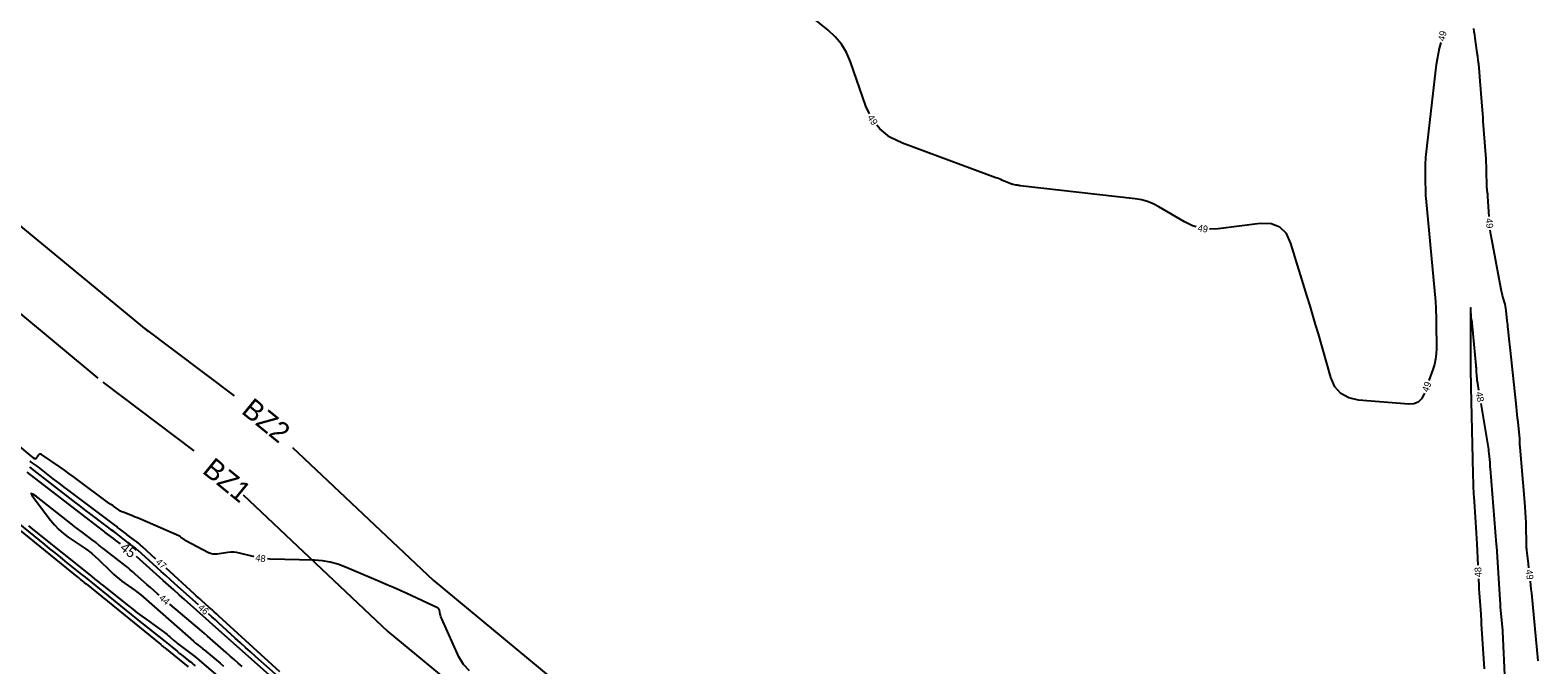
# Model space of a CAD drawing. Extents: x 2384780 to 2405861, y 547869 to 573706.
# Drawn here: x 2392751.8 to 2393194.6, y 552937.3 to 553123.7 of the extents above; entities that cross this region are included whole.
import ezdxf

# ---------------------------------------------------------------- set-up
doc = ezdxf.new("R2010")
doc.units = 0
for name, color, linetype in [('Old_Level_60', 7, 'Continuous'), ('Old_Level_61', 7, 'Continuous'), ('Prop Buffer Zone 1', 7, 'Continuous'), ('Prop Buffer Zone 2', 7, 'Continuous')]:
    doc.layers.add(name, color=color, linetype=linetype)

msp = doc.modelspace()

# ---------------------------------------------------------------- linework, layer by layer
at = {"layer": 'Old_Level_60'}
for points in [[(2392998.28125, 553099.09875), (2392997.21275, 553101.38675), (2392992.66025, 553114.416), (2392991.51975, 553117.09225), (2392990.04925, 553119.53675), (2392988.249, 553121.7495), (2392986.119, 553123.731), (2392967.83575, 553138.592), (2392963.7995, 553141.54775), (2392959.527, 553144.0455), (2392955.01775, 553146.0855), (2392950.27175, 553147.66775), (2392926.9865, 553154.1465), (2392926.19825, 553154.33), (2392925.403, 553154.444), (2392924.60075, 553154.48825), (2392923.79175, 553154.463), (2392922.50625, 553154.368)], [(2393180.2445, 553068.98625), (2393179.92075, 553074.797), (2393179.902, 553075.07875), (2393179.87725, 553075.35975), (2393179.8465, 553075.64025), (2393179.80975, 553075.92), (2393179.67975, 553076.83325), (2393179.655, 553077.02925), (2393179.636, 553077.2255), (2393179.623, 553077.4225), (2393179.61575, 553077.61975), (2393179.509, 553082.7065), (2393179.47875, 553083.79625), (2393179.4335, 553084.885), (2393179.3735, 553085.97325), (2393179.2985, 553087.06075), (2393178.546, 553096.9795), (2393178.462, 553098.08325), (2393178.3775, 553099.18675), (2393178.29225, 553100.29025), (2393178.2065, 553101.39375), (2393177.82175, 553106.3235), (2393177.81325, 553106.43325), (2393177.80475, 553106.543), (2393177.79625, 553106.65275), (2393177.788, 553106.7625), (2393177.76075, 553107.121), (2393177.75475, 553107.19775), (2393177.7485, 553107.2745), (2393177.74225, 553107.3515), (2393177.73575, 553107.42825), (2393177.2925, 553112.60775), (2393177.18975, 553113.71675), (2393177.071, 553114.824), (2393176.93675, 553115.9295), (2393176.78675, 553117.033), (2393176.1665, 553121.366), (2393176.03525, 553122.29475), (2393175.9075, 553123.224), (2393175.7835, 553124.15375)], [(2393166.03375, 553120.05125), (2393165.62575, 553118.31375), (2393165.27775, 553116.7285), (2393164.97625, 553115.13525), (2393164.72125, 553113.53375), (2393164.51275, 553111.92425), (2393161.6665, 553087.131), (2393161.58975, 553086.3655), (2393161.53425, 553085.599), (2393161.50075, 553084.831), (2393161.48875, 553084.062), (2393161.484, 553080.7575), (2393161.48375, 553080.61375), (2393161.4835, 553080.46975), (2393161.48325, 553080.326), (2393161.48325, 553080.18225), (2393161.4825, 553079.71225), (2393161.4825, 553079.6115), (2393161.48325, 553079.51075), (2393161.48425, 553079.41), (2393161.48575, 553079.30925), (2393161.53475, 553076.63475), (2393161.55075, 553076.062), (2393161.577, 553075.48975), (2393161.614, 553074.918), (2393161.66175, 553074.347), (2393164.47825, 553043.97975), (2393164.53075, 553043.3565), (2393164.57275, 553042.73275), (2393164.604, 553042.10825), (2393164.62475, 553041.483), (2393164.67525, 553039.44025), (2393164.6855, 553039.00225), (2393164.69425, 553038.5645), (2393164.7015, 553038.12675), (2393164.70725, 553037.68875), (2393164.7965, 553030.206), (2393164.74475, 553028.6145), (2393164.55175, 553027.047), (2393164.21725, 553025.5035), (2393163.7415, 553023.984), (2393162.59825, 553020.83075)], [(2393094.24825, 553065.91125), (2393093.11275, 553066.2505), (2393090.773, 553067.398), (2393083.2725, 553071.8365), (2393081.63425, 553072.695), (2393079.93375, 553073.3685), (2393078.17125, 553073.85675), (2393076.34675, 553074.16), (2393042.5235, 553077.99825), (2393042.22975, 553078.035), (2393041.937, 553078.078), (2393041.64525, 553078.12775), (2393041.3545, 553078.18375), (2393040.40625, 553078.3775), (2393040.20475, 553078.424), (2393040.00625, 553078.4805), (2393039.811, 553078.547), (2393039.61875, 553078.62375), (2393037.371, 553079.58725), (2393036.888, 553079.7905), (2393036.4025, 553079.98725), (2393035.9145, 553080.178), (2393035.424, 553080.36225), (2393007.92925, 553090.48925), (2393004.286, 553092.2655), (2393001.2855, 553094.67375), (2393000.44275, 553095.76075)], [(2393161.23475, 553017.07025), (2393161.10725, 553016.71825), (2393160.407, 553015.3725), (2393159.435, 553014.44925), (2393158.19175, 553013.9485), (2393156.67675, 553013.87), (2393141.904, 553015.05925), (2393139.024, 553015.6635), (2393136.715, 553016.967), (2393134.97725, 553018.9695), (2393133.8105, 553021.67125), (2393130.1085, 553034.49025), (2393129.3095, 553037.2355), (2393128.49925, 553039.9775), (2393127.6775, 553042.716), (2393126.84425, 553045.451), (2393122.05325, 553061.064), (2393120.721, 553063.937), (2393118.777, 553065.8655), (2393116.2215, 553066.84925), (2393113.05475, 553066.88825), (2393100.65975, 553065.34125), (2393098.1735, 553065.2275)], [(2393191.9415, 552965.802), (2393191.69325, 552967.952), (2393191.6505, 552968.322), (2393191.60775, 552968.69225), (2393191.56525, 552969.06225), (2393191.52275, 552969.43225), (2393191.3475, 552970.9575), (2393191.336, 552971.0585), (2393191.32425, 552971.1595), (2393191.31275, 552971.2605), (2393191.301, 552971.36125), (2393191.263, 552971.691), (2393191.2555, 552971.76175), (2393191.25, 552971.8325), (2393191.246, 552971.9035), (2393191.2435, 552971.9745), (2393191.093, 552979.04175), (2393191.04825, 552980.5555), (2393190.97875, 552982.06775), (2393190.88425, 552983.57875), (2393190.76475, 552985.0885), (2393189.352, 553001.2645), (2393189.3335, 553001.49825), (2393189.319, 553001.73225), (2393189.30825, 553001.9665), (2393189.30125, 553002.201), (2393189.285, 553002.96725), (2393189.27975, 553003.1315), (2393189.27175, 553003.2955), (2393189.26025, 553003.459), (2393189.24575, 553003.62275), (2393188.748, 553008.68375), (2393188.64, 553009.76825), (2393188.5295, 553010.8525), (2393188.4165, 553011.93625), (2393188.30075, 553013.02), (2393186.51275, 553029.58125), (2393186.41925, 553030.45325), (2393186.3275, 553031.3255), (2393186.23725, 553032.198), (2393186.14875, 553033.0705), (2393185.862, 553035.92125), (2393185.79975, 553036.532), (2393185.73625, 553037.14275), (2393185.67125, 553037.75325), (2393185.60475, 553038.3635), (2393185.27525, 553041.3555), (2393185.19325, 553041.97825), (2393185.085, 553042.596), (2393184.9505, 553043.20825), (2393184.78975, 553043.8155), (2393184.2215, 553045.79075), (2393184.10475, 553046.21525), (2393183.998, 553046.642), (2393183.901, 553047.07125), (2393183.814, 553047.50275), (2393181.02125, 553062.2335), (2393180.7625, 553063.7325), (2393180.58625, 553065.002)], [(2393177.2595, 553017.96375), (2393176.94075, 553019.882), (2393176.85975, 553020.4095), (2393176.792, 553020.9385), (2393176.737, 553021.469), (2393176.69525, 553022.001), (2393176.58025, 553023.7415), (2393176.55425, 553024.11425), (2393176.52575, 553024.48675), (2393176.49475, 553024.85925), (2393176.46125, 553025.2315), (2393175.28925, 553037.75525), (2393175.27, 553037.9305), (2393175.2455, 553038.10475), (2393175.21575, 553038.27825), (2393175.1805, 553038.451), (2393175.05675, 553039.0135), (2393175.03275, 553039.1345), (2393175.01375, 553039.256), (2393175, 553039.37825), (2393174.99125, 553039.50125), (2393174.88125, 553041.68175), (2393174.8605, 553042.03225), (2393174.84475, 553042.14875), (2393174.83425, 553042.0315), (2393174.829, 553041.68075), (2393174.81475, 553039.07875), (2393174.81475, 553039.03925), (2393174.815, 553038.9995), (2393174.816, 553038.96), (2393174.81725, 553038.9205), (2393174.82175, 553038.7915), (2393174.82275, 553038.76375), (2393174.82325, 553038.73625), (2393174.8235, 553038.7085), (2393174.82375, 553038.68075), (2393174.78675, 553024.93825), (2393174.7875, 553024.335), (2393174.793, 553023.7315), (2393174.80325, 553023.12825), (2393174.81825, 553022.52525), (2393174.87475, 553020.55475), (2393174.8865, 553020.1325), (2393174.8975, 553019.71025), (2393174.908, 553019.288), (2393174.9175, 553018.86575), (2393175.379, 552997.7675), (2393175.388, 552997.36925), (2393175.39775, 552996.971), (2393175.40825, 552996.5725), (2393175.4195, 552996.17425), (2393175.4575, 552994.87325), (2393175.46525, 552994.5945), (2393175.47275, 552994.31575), (2393175.47975, 552994.03675), (2393175.486, 552993.758), (2393175.572, 552989.90925), (2393175.59575, 552989.08475), (2393175.62975, 552988.26075), (2393175.674, 552987.43725), (2393175.72875, 552986.61425), (2393176.2685, 552979.19175), (2393176.3785, 552977.601), (2393176.47775, 552976.0095), (2393176.56575, 552974.41725), (2393176.643, 552972.8245), (2393176.926, 552966.521)], [(2393184.9945, 552932.21825), (2393184.2895, 552947.10175), (2393184.2875, 552947.14225), (2393184.285, 552947.183), (2393184.2825, 552947.2235), (2393184.27975, 552947.264), (2393184.27, 552947.3965), (2393184.26775, 552947.42475), (2393184.2655, 552947.45325), (2393184.263, 552947.4815), (2393184.2605, 552947.50975), (2393183.8085, 552952.26475), (2393183.71575, 552953.28375), (2393183.631, 552954.30375), (2393183.5545, 552955.32425), (2393183.486, 552956.34525), (2393182.4865, 552972.18025), (2393182.4835, 552972.22675), (2393182.48, 552972.273), (2393182.47625, 552972.3195), (2393182.472, 552972.36575), (2393182.45775, 552972.517), (2393182.45475, 552972.5495), (2393182.45175, 552972.582), (2393182.449, 552972.6145), (2393182.44625, 552972.64675), (2393180.634, 552994.90725), (2393180.62, 552995.096), (2393180.60875, 552995.28475), (2393180.6005, 552995.47375), (2393180.595, 552995.663), (2393180.577, 552996.509), (2393180.57675, 552996.5275), (2393180.57625, 552996.546), (2393180.576, 552996.5645), (2393180.5755, 552996.58275), (2393180.57425, 552996.64325), (2393180.57375, 552996.656), (2393180.573, 552996.669), (2393180.572, 552996.682), (2393180.57075, 552996.69475), (2393180.2785, 552999.38775), (2393180.21175, 552999.9645), (2393180.137, 553000.53975), (2393180.054, 553001.114), (2393179.963, 553001.68725), (2393177.91475, 553014.01775)], [(2392817.50025, 552969.016), (2392817.25025, 552969.07425), (2392813.281, 552970.12125), (2392812.42825, 552970.3005), (2392811.571, 552970.3895), (2392810.70875, 552970.38825), (2392809.84225, 552970.29675), (2392806.7105, 552969.805), (2392806.04825, 552969.75225), (2392805.40325, 552969.80525), (2392804.776, 552969.9635), (2392804.16625, 552970.2275), (2392797.52375, 552973.72825), (2392797.309, 552973.84825), (2392797.101, 552973.9785), (2392796.8995, 552974.119), (2392796.705, 552974.2695), (2392796.08, 552974.77825), (2392795.94325, 552974.88225), (2392795.8, 552974.97625), (2392795.65075, 552975.06), (2392795.4955, 552975.13375), (2392783.94425, 552980.14425), (2392783.298, 552980.42075), (2392782.64925, 552980.69125), (2392781.99775, 552980.95525), (2392781.34375, 552981.213), (2392779.09, 552982.0885), (2392778.695, 552982.2575), (2392778.31425, 552982.4525), (2392777.94775, 552982.673), (2392777.59575, 552982.91925), (2392776.24325, 552983.935), (2392776.11275, 552984.02875), (2392775.97875, 552984.11675), (2392775.841, 552984.199), (2392775.69975, 552984.27525), (2392775.232, 552984.5155), (2392775.133, 552984.569), (2392775.0365, 552984.6265), (2392774.94275, 552984.688), (2392774.85125, 552984.75375), (2392765.6285, 552991.68125), (2392764.38275, 552992.60725), (2392763.12775, 552993.5205), (2392761.8635, 552994.421), (2392760.59, 552995.30875), (2392755.15975, 552999.05375), (2392754.90325, 552999.1815), (2392754.667, 552999.19675), (2392754.45125, 552999.0995), (2392754.2555, 552998.89), (2392753.57, 552997.90725), (2392753.475, 552997.8055), (2392753.36975, 552997.7575), (2392753.25425, 552997.763), (2392753.12825, 552997.82225), (2392752.70025, 552998.1035), (2392752.6095, 552998.165), (2392752.5205, 552998.229), (2392752.4335, 552998.29575), (2392752.34825, 552998.36475), (2392739.685, 553008.96475)], [(2392801.20225, 552954.92275), (2392794.2325, 552961.1275), (2392792.9115, 552962.307), (2392791.59375, 552963.49), (2392790.2795, 552964.677), (2392788.9685, 552965.86775), (2392783.379, 552970.95925), (2392783.11625, 552971.193), (2392782.8485, 552971.42025), (2392782.57525, 552971.64125), (2392782.29675, 552971.85575), (2392781.3785, 552972.54625), (2392781.182, 552972.6945), (2392780.986, 552972.8435), (2392780.7905, 552972.993), (2392780.5955, 552973.14325), (2392777.113, 552975.83825), (2392776.36575, 552976.4145), (2392775.6165, 552976.988), (2392774.86525, 552977.559), (2392774.112, 552978.1275), (2392769.305, 552981.7415), (2392768.2765, 552982.5175), (2392767.2505, 552983.2975), (2392766.22725, 552984.081), (2392765.207, 552984.868), (2392752.0485, 552995.05425), (2392751.91775, 552995.1535), (2392751.785, 552995.25025), (2392751.6505, 552995.34425)], [(2392788.72875, 552968.35875), (2392784.7155, 552972.01425), (2392784.192, 552972.48), (2392783.65825, 552972.933), (2392783.11375, 552973.37325), (2392782.55875, 552973.80075), (2392780.6925, 552975.204), (2392780.31875, 552975.486), (2392779.946, 552975.76925), (2392779.57425, 552976.05375), (2392779.2035, 552976.3395), (2392777.99425, 552977.2755), (2392777.73475, 552977.4755), (2392777.4745, 552977.67475), (2392777.21375, 552977.873), (2392776.952, 552978.0705), (2392762.837, 552988.6825), (2392761.75975, 552989.4955), (2392760.68525, 552990.31225), (2392759.6135, 552991.13275), (2392758.545, 552991.957), (2392754.095, 552995.402), (2392753.82775, 552995.60475), (2392753.55675, 552995.802), (2392753.28225, 552995.99425), (2392753.00375, 552996.181), (2392752.08775, 552996.78225), (2392751.8935, 552996.914), (2392751.70325, 552997.051)], [(2392789.70725, 552957.7405), (2392789.1895, 552958.18175), (2392788.1375, 552959.09025), (2392787.0915, 552960.0055), (2392786.05125, 552960.9275), (2392782.663, 552963.9505), (2392781.9315, 552964.592), (2392781.18975, 552965.22075), (2392780.4375, 552965.83725), (2392779.67475, 552966.44075), (2392773.14075, 552971.52325), (2392772.8645, 552971.73775), (2392772.58825, 552971.952), (2392772.3115, 552972.16575), (2392772.03425, 552972.37925), (2392771.12875, 552973.0755), (2392770.93475, 552973.22475), (2392770.74075, 552973.374), (2392770.54675, 552973.52325), (2392770.35275, 552973.6725), (2392767.048, 552976.2145), (2392766.3405, 552976.75975), (2392765.634, 552977.3065), (2392764.9285, 552977.85475), (2392764.22425, 552978.4045), (2392753.59775, 552986.714), (2392752.55175, 552987.46325), (2392752.099, 552987.61025), (2392752.24, 552987.15575), (2392752.97425, 552986.09925)], [(2392752.97425, 552986.09925), (2392757.7855, 552979.7645), (2392758.9365, 552978.36875), (2392760.18825, 552977.079), (2392761.54075, 552975.8955), (2392762.99425, 552974.81825), (2392767.90675, 552971.47275), (2392768.9415, 552970.73375), (2392769.94, 552969.95075), (2392770.9025, 552969.124), (2392771.82875, 552968.253), (2392775.44225, 552964.701), (2392776.22975, 552963.9555), (2392777.04375, 552963.24125), (2392777.884, 552962.55825), (2392778.75075, 552961.9065), (2392782.64175, 552959.09375), (2392783.4675, 552958.481), (2392784.27725, 552957.8485), (2392785.071, 552957.196), (2392785.84875, 552956.5235), (2392799.7295, 552944.21725), (2392800.0355, 552943.951), (2392800.3465, 552943.69075), (2392800.6625, 552943.4365), (2392800.9835, 552943.18825), (2392802.0395, 552942.38725), (2392802.26475, 552942.214), (2392802.48725, 552942.0375), (2392802.70725, 552941.858), (2392802.92475, 552941.67525), (2392807.5395, 552937.74275), (2392808.5265, 552936.89775)], [(2392745.19475, 552979.72), (2392765.6355, 552963.1265), (2392765.893, 552962.918), (2392766.15075, 552962.71), (2392766.409, 552962.50225), (2392766.6675, 552962.295), (2392767.5125, 552961.61875), (2392767.6935, 552961.47375), (2392767.87425, 552961.32825), (2392768.05475, 552961.1825), (2392768.23475, 552961.0365), (2392790.16475, 552943.22175), (2392790.27625, 552943.13125), (2392790.388, 552943.04125), (2392790.49975, 552942.95125), (2392790.612, 552942.86175), (2392790.9785, 552942.5695), (2392791.05675, 552942.50675), (2392791.13525, 552942.444), (2392791.21325, 552942.38075), (2392791.29125, 552942.3175), (2392798.16825, 552936.725)], [(2392748.1555, 552978.986), (2392756.01225, 552972.608), (2392757.5045, 552971.39875), (2392758.999, 552970.192), (2392760.49575, 552968.98825), (2392761.9945, 552967.787), (2392766.89375, 552963.867), (2392767.943, 552963.02625), (2392768.9905, 552962.18325), (2392770.03625, 552961.3385), (2392771.08075, 552960.49175), (2392778.30225, 552954.62525), (2392779.85125, 552953.36975), (2392781.403, 552952.118), (2392782.9575, 552950.86975), (2392784.515, 552949.62475), (2392791.4385, 552944.10375), (2392791.919, 552943.7195), (2392792.39875, 552943.33425), (2392792.87725, 552942.948), (2392793.355, 552942.56025), (2392794.914, 552941.2925), (2392795.2485, 552941.02125), (2392795.5835, 552940.75075), (2392795.91925, 552940.48125), (2392796.25575, 552940.21275), (2392798.4125, 552938.4955), (2392798.874, 552938.12675), (2392799.33425, 552937.75675), (2392799.79375, 552937.38525), (2392800.25175, 552937.01225)], [(2392880.7685, 552935.5125), (2392879.047, 552937.37025), (2392877.70975, 552939.6785), (2392872.661, 552950.84725), (2392872.52275, 552951.17725), (2392872.403, 552951.5135), (2392872.30225, 552951.8555), (2392872.22, 552952.20375), (2392871.9825, 552953.3515), (2392871.90925, 552953.57975), (2392871.792, 552953.77275), (2392871.63025, 552953.9305), (2392871.42425, 552954.05325), (2392862.3685, 552958.216), (2392860.425, 552959.10125), (2392858.4755, 552959.973), (2392856.52, 552960.83125), (2392854.5585, 552961.67575), (2392844.3675, 552966.0225), (2392842.16, 552966.8455), (2392839.90525, 552967.4515), (2392837.603, 552967.841), (2392835.2535, 552968.01325), (2392822.1925, 552968.36575), (2392821.447, 552968.40725)], [(2392825.12175, 552935.2565), (2392807.236, 552951.59475), (2392806.5305, 552952.2375), (2392805.82275, 552952.87775), (2392805.113, 552953.51575), (2392804.401, 552954.1515), (2392802.0725, 552956.22425), (2392801.57425, 552956.66925), (2392801.077, 552957.1155), (2392800.58125, 552957.5635), (2392800.08675, 552958.0125), (2392791.68575, 552965.66525)], [(2393177.1085, 552962.52525), (2393177.12825, 552962.11725), (2393177.19725, 552960.87875), (2393177.27525, 552959.64075), (2393177.362, 552958.40325), (2393177.728, 552953.4395), (2393177.7565, 552953.0345), (2393177.7825, 552952.629), (2393177.806, 552952.2235), (2393177.82675, 552951.81775), (2393177.8905, 552950.4925), (2393177.90475, 552950.2085), (2393177.91975, 552949.9245), (2393177.9355, 552949.6405), (2393177.95225, 552949.35675), (2393178.756, 552936.1275)], [(2393194.69075, 552938.47025), (2393192.76125, 552958.3255), (2393192.64225, 552959.52325), (2393192.51775, 552960.72025), (2393192.39725, 552961.828)], [(2392814.02925, 552936.786), (2392812.838, 552937.804), (2392811.653, 552938.829), (2392810.474, 552939.86125), (2392809.30125, 552940.90075), (2392805.48075, 552944.30775), (2392804.65975, 552945.035), (2392803.83425, 552945.75725), (2392803.004, 552946.474), (2392802.16925, 552947.1855), (2392792.75825, 552955.154)], [(2392826.357, 552932.30175), (2392817.9855, 552939.753), (2392816.492, 552941.08675), (2392815.00275, 552942.42525), (2392813.518, 552943.7685), (2392812.03725, 552945.11675), (2392807.208, 552949.52825), (2392806.1715, 552950.472), (2392805.13225, 552951.41225), (2392804.188, 552952.261)]]:
    msp.add_lwpolyline(points, dxfattribs=at)
at = {"layer": 'Old_Level_61'}
for points in [[(2392778.2835, 552972.81325), (2392777.915, 552973.09825), (2392777.3735, 552973.51625), (2392776.8315, 552973.934), (2392776.2895, 552974.3515), (2392774.518, 552975.714), (2392774.13825, 552976.006), (2392773.75875, 552976.298), (2392773.379, 552976.59), (2392772.9995, 552976.882), (2392750.9205, 552993.864)], [(2392751.2945, 552978.108), (2392751.84125, 552977.6665), (2392752.3885, 552977.22625), (2392752.93675, 552976.78675), (2392769.41975, 552963.5995), (2392769.76575, 552963.32225), (2392770.11125, 552963.044), (2392770.45625, 552962.7655), (2392770.80075, 552962.48625), (2392771.92525, 552961.57275), (2392772.1665, 552961.37725), (2392772.408, 552961.18225), (2392772.65, 552960.988), (2392772.8925, 552960.794), (2392780.646, 552954.61125), (2392781.9305, 552953.59925), (2392783.2265, 552952.60275), (2392784.53425, 552951.62175), (2392785.8535, 552950.656), (2392791.23975, 552946.76225), (2392791.635, 552946.469), (2392792.0225, 552946.16625), (2392792.4025, 552945.854), (2392792.77475, 552945.53225), (2392793.97825, 552944.46525), (2392794.23825, 552944.239), (2392794.50225, 552944.018), (2392794.77075, 552943.80225), (2392795.04325, 552943.59125), (2392798.9425, 552940.6335), (2392799.7735, 552939.994), (2392800.595, 552939.34275), (2392801.40725, 552938.68), (2392802.21025, 552938.0055), (2392820.05425, 552922.79875)], [(2392826.529, 552930.2495), (2392804.47825, 552949.91375), (2392804.46425, 552949.92625), (2392804.45, 552949.93875), (2392804.43575, 552949.951), (2392804.4215, 552949.96325), (2392804.3745, 552950.003), (2392804.3645, 552950.0115), (2392804.3545, 552950.02025), (2392804.3445, 552950.029), (2392804.3345, 552950.03775), (2392797.08625, 552956.50475), (2392795.53275, 552957.89025), (2392793.979, 552959.27525), (2392792.42475, 552960.66), (2392790.87025, 552962.04425), (2392782.97325, 552969.0745)]]:
    msp.add_lwpolyline(points, dxfattribs=at)
at = {"layer": 'Prop Buffer Zone 1'}
for points in [[(2392529.4375, 553221.34725), (2392588.6105, 553173.8495), (2392771.6345, 553021.47725)], [(2392773.10825, 553020.266), (2392799.841, 553000.1655)], [(2392814.318, 552987.25575), (2392856.858, 552947.124), (2392910.191, 552903.03325), (2392966.7405, 552858.544), (2393024.089, 552809.45125), (2393072.89275, 552770.57925), (2393091.28025, 552755.58975), (2393111.64975, 552748.752), (2393123.2175, 552748.8085)]]:
    msp.add_lwpolyline(points, dxfattribs=at)
at = {"layer": 'Prop Buffer Zone 2'}
for points in [[(2392542.609, 553236.42075), (2392786.472, 553035.20425)], [(2392785.12775, 553036.2515), (2392811.6875, 553016.281)], [(2392828.79425, 553001.09425), (2392870.106, 552962.12125), (2392922.74775, 552918.602), (2392979.43225, 552874.0065), (2393036.82625, 552824.87475), (2393085.442, 552786.15275), (2393101.09575, 552773.3915), (2393114.8695, 552768.768), (2393121.7695, 552768.79875)]]:
    msp.add_lwpolyline(points, dxfattribs=at)

# ---------------------------------------------------------------- texts
at = {"layer": 'Old_Level_60'}
for s, rotation, p in [('49', 76.7879444, (2393167.126, 553120.32875)), ('49', 302.9241167, (2392997.573, 553098.04025)), ('49', 350.1183972, (2393094.55725, 553064.716)), ('49', 274.902075, (2393179.254, 553068.38)), ('49', 70.0719917, (2393162.352, 553017.218)), ('48', 279.4309833, (2393176.35425, 553017.31025)), ('47', 317.6693417, (2392788.4745, 552967.23775)), ('48', 351.2307472, (2392817.82075, 552967.8595)), ('48', 92.614525, (2393178.08325, 552963.0665)), ('49', 276.542725, (2393191.009, 552965.172)), ('44', 319.7114889, (2392789.45625, 552956.64075)), ('46', 318.2823111, (2392800.92575, 552953.8315))]:
    msp.add_text(s, height=2, rotation=rotation, dxfattribs=at).set_placement(p)
at = {"layer": 'Old_Level_61'}
msp.add_text('45', height=3, rotation=321.4371639, dxfattribs=at).set_placement((2392777.92025, 552971.24))
at = {"layer": 'Prop Buffer Zone 1'}
msp.add_text('BZ1', height=6, rotation=320.7836639, dxfattribs=at).set_placement((2392802.0535, 552993.8715))
at = {"layer": 'Prop Buffer Zone 2'}
msp.add_text('BZ2', height=6, rotation=320.7836639, dxfattribs=at).set_placement((2392813.51625, 553011.395))

doc.saveas('drawing.dxf')
